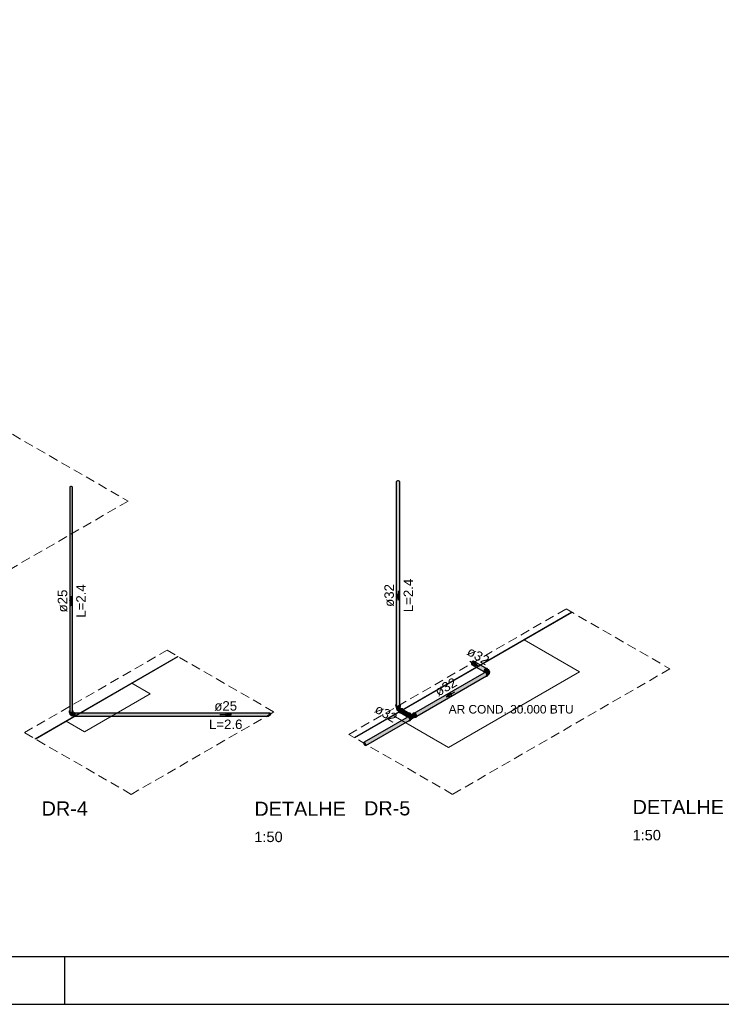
# Model space of a CAD drawing. Header units: millimetres. Extents: x 567 to 934, y -1 to 364.
# Tile 925 of 1056: x 817 to 832, y 121 to 142. Entities that reach past the tile are written whole.
import ezdxf

# ---------------------------------------------------------------- set-up
doc = ezdxf.new("R2010")
doc.units = ezdxf.units.MM
doc.header["$MEASUREMENT"] = 0
doc.linetypes.add('JIS_02_2.0', pattern=[0.3, 0.2, -0.1])
doc.linetypes.add('NULL', pattern=[0])
doc.layers.get('0').update_dxf_attribs({"lineweight": 18})
for name, color, linetype, lineweight in [('AF-Condutos Reúso', 200, 'Continuous', 25), ('AF-Conexões Reúso', 216, 'Continuous', 18), ('AF-Sentido conduto Reúso', 200, 'Continuous', 30), ('AF-Textos conduto Reúso', 7, 'Continuous', 9), ('DI-Elementos em corte', 9, 'Continuous', 18), ('DI-Área do detalhe', 10, 'JIS_02_2.0', 0), ('Textos', 7, 'Continuous', 9)]:
    doc.layers.add(name, color=color, linetype=linetype, lineweight=lineweight)
doc.layers.add('ARQ FINA', color=8, linetype='Continuous')
doc.layers.add('FOLHA_PADRÃO', color=7, linetype='Continuous')
doc.styles.add('Arial', font='arial.ttf')
doc.styles.add('ArialBlack', font='txt')

# ---------------------------------------------------------------- blocks, each defined once
blk = doc.blocks.new('A1EST. 1500')
at = {"layer": 'FOLHA_PADRÃO', "color": 1, "linetype": 'Continuous'}
for p, q in [((95.5, 0), (95.5, 1)), ((0, 0), (150.008, 0))]:
    blk.add_line(p, q, dxfattribs=at)
at = {"layer": 'FOLHA_PADRÃO', "color": 6, "linetype": 'Continuous'}
blk.add_lwpolyline([(149, 58.4), (149, 1), (1, 1), (1, 58.4), (149, 58.4)], dxfattribs=at)

msp = doc.modelspace()

# ---------------------------------------------------------------- hatches: boundary and pattern name
at = {"layer": 'AF-Condutos Reúso', "linetype": 'Continuous'}
for points in [[(824.778, 127.452), (824.791, 127.447), (824.807, 127.445), (824.823, 127.447), (824.836, 127.453), (824.843, 132.182), (824.843, 127.462), (824.844, 132.191), (824.838, 132.2), (824.827, 132.207), (824.811, 132.21), (824.795, 132.21), (824.781, 132.205), (824.77, 132.198), (824.766, 132.189), (824.766, 127.469), (824.769, 132.18), (824.769, 127.46)], [(824.766, 127.488), (824.769, 127.46), (824.769, 132.18)], [(824.836, 127.453), (824.843, 127.462), (824.843, 132.182)], [(824.844, 127.471), (824.844, 132.191), (824.843, 127.533)], [(817.862, 127.339), (817.868, 127.325), (817.89, 127.318), (817.914, 127.324), (817.922, 127.337), (817.922, 132.072), (817.919, 132.079), (817.9, 132.088), (817.875, 132.086), (817.862, 132.074)], [(826.62, 128.2), (826.62, 128.2), (826.356, 128.362), (826.353, 128.348)], [(826.617, 128.189), (826.62, 128.2), (826.353, 128.348)], [(826.618, 128.188), (826.353, 128.348), (826.355, 128.336), (826.618, 128.188)], [(826.617, 128.182), (826.618, 128.188), (826.355, 128.336)], [(826.617, 128.181), (826.355, 128.336), (826.358, 128.331), (826.617, 128.181)], [(826.625, 128.214), (826.363, 128.376), (826.356, 128.362), (826.625, 128.214)], [(826.625, 128.214), (826.356, 128.362), (826.619, 128.201)], [(826.634, 128.228), (826.372, 128.388), (826.363, 128.376), (826.634, 128.228)], [(826.625, 128.215), (826.634, 128.228), (826.363, 128.376)], [(826.644, 128.239), (826.384, 128.396), (826.372, 128.388), (826.643, 128.239)], [(826.642, 128.24), (826.372, 128.388), (826.633, 128.229)], [(826.652, 128.246), (826.394, 128.398), (826.384, 128.396), (826.652, 128.246)], [(826.651, 128.247), (826.384, 128.396), (826.643, 128.24)], [(826.656, 128.249), (826.394, 128.398), (826.652, 128.246)], [(826.657, 128.248), (826.399, 128.397), (826.394, 128.398)], [(826.617, 128.148), (825.14, 127.296), (826.643, 128.16)], [(826.639, 128.158), (825.15, 127.298), (826.654, 128.157)], [(825.159, 127.306), (825.162, 127.305), (826.643, 128.16)], [(826.654, 128.157), (826.618, 128.136), (825.161, 127.294)], [(826.666, 128.147), (826.654, 128.157), (825.161, 127.294)], [(826.618, 128.136), (825.162, 127.305), (825.169, 127.299)], [(825.17, 127.299), (825.179, 127.289), (826.622, 128.122)], [(826.678, 128.095), (826.682, 128.105), (826.681, 128.119), (826.675, 128.134), (826.666, 128.147), (826.622, 128.122), (825.172, 127.285), (826.627, 128.107), (825.182, 127.272), (826.631, 128.091), (825.187, 127.257), (826.635, 128.079), (825.189, 127.243)], [(825.181, 127.29), (825.188, 127.276), (826.627, 128.107)], [(826.678, 128.095), (826.655, 128.081), (825.185, 127.232)], [(826.656, 128.081), (826.678, 128.095), (825.185, 127.232)], [(825.195, 127.261), (826.631, 128.091), (825.19, 127.277)], [(825.198, 127.249), (826.635, 128.079), (825.196, 127.262)], [(826.671, 128.089), (825.198, 127.24), (825.198, 127.239)], [(825.198, 127.24), (826.655, 128.081), (825.199, 127.249)], [(825.002, 127.286), (824.872, 127.378), (824.861, 127.367), (825.002, 127.286)], [(825.012, 127.297), (824.883, 127.383), (824.872, 127.378), (825.012, 127.297)], [(825.01, 127.298), (824.872, 127.378), (825.002, 127.287)], [(825.019, 127.305), (824.883, 127.383), (825.012, 127.298)], [(824.912, 127.371), (825.025, 127.306), (824.893, 127.382), (824.883, 127.383), (825.02, 127.304)], [(817.971, 127.301), (822.082, 127.295), (822.087, 127.297)], [(822.095, 127.301), (817.971, 127.301), (822.087, 127.297)], [(817.971, 127.24), (822.067, 127.24), (822.054, 127.25), (822.06, 127.273), (822.082, 127.295), (817.971, 127.301)], [(824.094, 126.689), (825.011, 127.218), (824.085, 126.686)], [(824.985, 127.206), (824.085, 126.686), (825.011, 127.218)], [(825.007, 127.215), (824.094, 126.689), (824.105, 126.685), (825.022, 127.214)], [(825.034, 127.205), (825.022, 127.214), (824.105, 126.685)], [(825.024, 127.139), (825.046, 127.152), (825.05, 127.163), (825.049, 127.177), (825.043, 127.192), (825.034, 127.205), (824.105, 126.685), (824.117, 126.676), (824.132, 126.648), (824.129, 126.623)], [(824.985, 127.24), (824.986, 127.245), (824.889, 127.311), (824.987, 127.258), (824.994, 127.273), (824.861, 127.367), (824.852, 127.354), (824.847, 127.339), (824.847, 127.325), (824.852, 127.316), (825, 127.231)], [(824.993, 127.273), (825.002, 127.286), (824.861, 127.367)], [(824.985, 127.247), (824.988, 127.257), (824.889, 127.311)], [(824.912, 127.371), (825.02, 127.304), (825.024, 127.306)], [(824.122, 126.618), (825.039, 127.147), (824.129, 126.623)]]:
    msp.add_hatch(color=201, dxfattribs=at).paths.add_polyline_path(points)
at = {"layer": 'AF-Conexões Reúso', "linetype": 'Continuous'}
for points in [[(826.68, 128.248), (826.664, 128.252), (826.645, 128.24), (826.628, 128.22), (826.618, 128.195), (826.618, 128.173), (826.626, 128.168), (826.629, 128.203), (826.635, 128.216), (826.662, 128.243), (826.694, 128.24)], [(826.696, 128.235), (826.694, 128.24), (826.662, 128.243), (826.631, 128.207), (826.686, 128.237), (826.644, 128.219), (826.67, 128.24)], [(826.632, 128.173), (826.693, 128.188), (826.722, 128.144), (826.74, 128.146), (826.742, 128.171), (826.736, 128.191), (826.707, 128.218), (826.688, 128.211), (826.666, 128.185), (826.634, 128.203)], [(826.677, 128.241), (826.662, 128.237), (826.646, 128.223), (826.634, 128.203), (826.666, 128.185), (826.671, 128.195), (826.693, 128.218), (826.697, 128.216), (826.716, 128.219)], [(826.693, 128.218), (826.671, 128.195), (826.666, 128.185)], [(826.657, 128.081), (826.664, 128.077), (826.681, 128.079), (826.694, 128.089), (826.699, 128.107), (826.694, 128.132), (826.68, 128.155), (826.662, 128.172), (826.643, 128.177), (826.622, 128.165), (826.618, 128.149), (826.634, 128.158), (826.654, 128.157), (826.672, 128.139), (826.681, 128.14), (826.683, 128.098)], [(826.671, 128.185), (826.655, 128.175), (826.659, 128.173), (826.685, 128.186)], [(826.682, 128.185), (826.661, 128.172), (826.667, 128.168), (826.697, 128.176), (826.693, 128.183)], [(826.697, 128.176), (826.669, 128.167), (826.674, 128.162)], [(826.697, 128.176), (826.674, 128.162), (826.705, 128.168)], [(826.709, 128.169), (826.676, 128.161), (826.681, 128.154)], [(826.714, 128.159), (826.709, 128.169), (826.681, 128.153)], [(826.712, 128.159), (826.682, 128.152), (826.688, 128.144)], [(826.723, 128.139), (826.715, 128.16), (826.688, 128.144), (826.693, 128.134)], [(826.72, 128.138), (826.694, 128.132), (826.696, 128.123)], [(826.721, 128.128), (826.723, 128.139), (826.696, 128.123)], [(826.72, 128.128), (826.697, 128.122), (826.698, 128.114)], [(826.72, 128.113), (826.724, 128.128), (826.698, 128.114), (826.717, 128.118), (826.699, 128.106)], [(826.698, 128.1), (826.72, 128.113), (826.699, 128.104)], [(826.717, 128.118), (826.7, 128.113), (826.699, 128.107)], [(824.844, 127.488), (824.844, 127.474), (824.838, 127.456), (824.821, 127.447), (824.766, 127.471), (824.819, 127.447), (824.807, 127.445), (824.781, 127.45), (824.767, 127.466), (824.754, 127.476), (824.768, 127.446), (824.805, 127.437), (824.832, 127.441), (824.858, 127.468), (824.856, 127.476)], [(824.766, 127.487), (824.754, 127.476), (824.766, 127.467)], [(824.856, 127.451), (824.858, 127.468), (824.832, 127.441), (824.805, 127.437), (824.768, 127.446), (824.754, 127.476), (824.754, 127.46), (824.768, 127.438), (824.792, 127.43), (824.819, 127.43), (824.843, 127.438)], [(824.762, 127.442), (824.761, 127.423), (824.767, 127.41), (824.767, 127.439)], [(824.768, 127.416), (824.772, 127.434), (824.768, 127.438)], [(824.768, 127.41), (824.774, 127.405), (824.774, 127.435)], [(824.774, 127.405), (824.783, 127.401), (824.783, 127.432), (824.774, 127.434)], [(824.8, 127.37), (824.809, 127.372), (824.811, 127.398), (824.788, 127.392), (824.782, 127.401), (824.777, 127.393), (824.781, 127.374), (824.803, 127.347), (824.8, 127.364)], [(824.784, 127.404), (824.792, 127.43), (824.783, 127.432)], [(824.792, 127.43), (824.783, 127.401), (824.794, 127.398), (824.804, 127.429)], [(824.788, 127.392), (824.793, 127.398), (824.785, 127.401)], [(824.794, 127.398), (824.817, 127.398), (824.817, 127.43), (824.805, 127.434)], [(824.821, 127.391), (824.809, 127.372), (824.836, 127.357), (824.841, 127.367)], [(824.827, 127.404), (824.827, 127.432), (824.817, 127.4)], [(824.826, 127.43), (824.817, 127.43), (824.817, 127.398)], [(824.828, 127.4), (824.82, 127.392), (824.847, 127.377)], [(824.82, 127.392), (824.842, 127.368), (824.847, 127.377)], [(824.835, 127.434), (824.827, 127.432), (824.827, 127.401)], [(824.844, 127.41), (824.844, 127.438), (824.837, 127.409), (824.837, 127.435), (824.828, 127.403)], [(824.836, 127.405), (824.828, 127.4), (824.855, 127.385)], [(824.901, 127.393), (824.886, 127.4), (824.867, 127.395), (824.849, 127.378), (824.835, 127.355), (824.83, 127.33), (824.835, 127.312), (824.848, 127.302), (824.837, 127.326), (824.856, 127.374), (824.865, 127.384), (824.893, 127.396), (824.911, 127.38)], [(824.83, 127.398), (824.848, 127.378), (824.855, 127.385)], [(824.845, 127.409), (824.836, 127.406), (824.867, 127.395)], [(824.837, 127.407), (824.842, 127.438), (824.837, 127.435)], [(824.861, 127.392), (824.837, 127.405), (824.855, 127.386)], [(824.837, 127.405), (824.86, 127.392), (824.867, 127.395)], [(824.865, 127.301), (824.873, 127.304), (824.852, 127.316), (824.847, 127.339), (824.852, 127.354), (824.868, 127.379), (824.883, 127.383), (824.909, 127.373), (824.911, 127.38), (824.893, 127.396), (824.856, 127.374), (824.837, 127.326), (824.847, 127.304)], [(824.844, 127.41), (824.847, 127.441), (824.844, 127.439)], [(824.844, 127.41), (824.869, 127.395), (824.872, 127.397)], [(824.875, 127.398), (824.858, 127.408), (824.844, 127.41), (824.872, 127.397)], [(824.849, 127.443), (824.845, 127.421), (824.848, 127.416)], [(824.871, 127.378), (824.901, 127.332), (824.888, 127.383)], [(817.922, 127.352), (817.914, 127.324), (817.89, 127.318), (817.852, 127.33), (817.856, 127.317), (817.881, 127.306), (817.903, 127.306), (817.927, 127.316), (817.933, 127.336)], [(817.862, 127.352), (817.856, 127.348), (817.852, 127.333), (817.862, 127.332)], [(817.858, 127.316), (817.857, 127.3), (817.862, 127.29), (817.862, 127.313)], [(817.863, 127.294), (817.866, 127.31), (817.862, 127.312)], [(817.862, 127.29), (817.867, 127.286), (817.867, 127.31)], [(817.927, 127.241), (817.924, 127.292), (817.913, 127.283), (817.866, 127.28), (817.892, 127.252)], [(817.867, 127.309), (817.867, 127.286), (817.873, 127.307)], [(817.873, 127.308), (817.867, 127.286), (817.874, 127.282)], [(817.874, 127.307), (817.874, 127.282), (817.882, 127.306)], [(817.882, 127.306), (817.874, 127.282), (817.883, 127.28), (817.891, 127.305)], [(817.883, 127.282), (817.901, 127.28), (817.901, 127.306), (817.892, 127.305)], [(817.908, 127.307), (817.901, 127.28), (817.909, 127.282)], [(817.908, 127.306), (817.903, 127.306), (817.901, 127.28)], [(817.915, 127.31), (817.909, 127.282), (817.916, 127.286)], [(817.915, 127.309), (817.909, 127.308), (817.909, 127.282)], [(817.927, 127.302), (817.927, 127.316), (817.916, 127.307), (817.916, 127.286), (817.922, 127.29), (817.922, 127.304)], [(817.963, 127.306), (817.927, 127.306), (817.927, 127.299), (817.963, 127.304)], [(817.927, 127.239), (817.963, 127.239), (817.963, 127.304), (817.927, 127.299)], [(817.927, 127.239), (817.927, 127.237), (817.963, 127.237), (817.963, 127.239)], [(817.971, 127.313), (817.963, 127.313), (817.971, 127.305)], [(817.971, 127.239), (817.971, 127.298), (817.963, 127.305), (817.963, 127.247)], [(817.963, 127.233), (817.971, 127.23), (817.963, 127.247)], [(824.8, 127.37), (824.806, 127.363), (824.809, 127.372)], [(824.805, 127.345), (824.83, 127.329), (824.809, 127.348)], [(824.833, 127.348), (824.809, 127.372), (824.806, 127.362)], [(824.831, 127.322), (824.83, 127.329), (824.806, 127.343), (824.809, 127.336)], [(824.832, 127.349), (824.836, 127.357), (824.809, 127.372)], [(824.832, 127.347), (824.809, 127.36), (824.83, 127.339)], [(824.809, 127.35), (824.831, 127.337), (824.809, 127.359)], [(824.809, 127.348), (824.83, 127.331), (824.831, 127.337)], [(825.025, 127.139), (825.032, 127.135), (825.049, 127.137), (825.062, 127.146), (825.067, 127.165), (825.062, 127.189), (825.048, 127.213), (825.03, 127.229), (825.011, 127.234), (824.99, 127.222), (824.985, 127.206), (825.002, 127.216), (825.016, 127.219), (825.04, 127.197), (825.049, 127.197), (825.058, 127.152), (825.047, 127.197), (825.051, 127.156)], [(825.048, 127.306), (825.032, 127.309), (825.013, 127.298), (824.996, 127.277), (824.986, 127.253), (824.986, 127.23), (824.994, 127.226), (824.997, 127.261), (825.003, 127.273), (825.03, 127.301), (825.062, 127.298)], [(825, 127.231), (825.017, 127.234), (825.045, 127.245), (825.072, 127.234), (825.092, 127.261), (825.106, 127.258), (825.075, 127.276), (825.054, 127.267), (825.034, 127.242), (825.003, 127.261), (824.997, 127.261)], [(825.054, 127.295), (825.012, 127.277), (824.999, 127.265)], [(824.999, 127.246), (825, 127.232), (825.025, 127.254)], [(825.064, 127.293), (825.062, 127.298), (825.046, 127.3), (825.019, 127.29), (825.003, 127.261), (825.034, 127.242), (825.039, 127.253), (825.061, 127.276), (825.087, 127.269), (825.083, 127.278), (825.045, 127.298), (825.067, 127.282), (825.067, 127.279), (825.045, 127.298)], [(825.039, 127.243), (825.023, 127.233), (825.035, 127.226), (825.069, 127.235), (825.053, 127.244)], [(825.069, 127.235), (825.037, 127.225), (825.042, 127.219)], [(825.043, 127.218), (825.077, 127.227), (825.069, 127.235)], [(825.045, 127.219), (825.05, 127.211), (825.077, 127.227)], [(825.05, 127.21), (825.056, 127.202), (825.083, 127.217), (825.077, 127.227)], [(825.09, 127.262), (825.054, 127.244), (825.058, 127.242)], [(825.062, 127.19), (825.091, 127.196), (825.083, 127.217), (825.056, 127.202)], [(825.103, 127.274), (825.092, 127.263), (825.059, 127.242), (825.071, 127.233), (825.129, 127.267), (825.122, 127.272)], [(825.066, 127.182), (825.091, 127.196), (825.062, 127.19)], [(825.065, 127.18), (825.092, 127.186), (825.091, 127.196)], [(825.067, 127.172), (825.092, 127.186), (825.065, 127.18)], [(825.066, 127.17), (825.091, 127.178), (825.092, 127.186)], [(825.066, 127.157), (825.083, 127.166), (825.091, 127.176), (825.067, 127.164)], [(825.067, 127.164), (825.091, 127.178), (825.068, 127.17)], [(825.077, 127.226), (825.129, 127.267), (825.072, 127.234)], [(825.077, 127.226), (825.085, 127.207), (825.142, 127.251), (825.129, 127.267)], [(825.088, 127.208), (825.146, 127.242), (825.142, 127.251)], [(825.091, 127.2), (825.146, 127.242), (825.088, 127.208)], [(825.091, 127.199), (825.149, 127.233), (825.146, 127.242)], [(825.146, 127.21), (825.149, 127.233), (825.091, 127.199), (825.093, 127.192), (825.122, 127.204), (825.093, 127.184), (825.091, 127.179), (825.125, 127.201)], [(825.117, 127.202), (825.093, 127.19), (825.092, 127.184)], [(825.121, 127.298), (825.125, 127.295), (825.113, 127.28), (825.144, 127.253), (825.153, 127.232), (825.153, 127.213), (825.181, 127.224), (825.184, 127.231), (825.184, 127.25), (825.191, 127.237), (825.186, 127.218), (825.163, 127.211), (825.172, 127.21), (825.187, 127.217), (825.197, 127.23), (825.197, 127.253), (825.187, 127.277), (825.171, 127.298), (825.151, 127.309), (825.135, 127.306)], [(825.15, 127.217), (825.129, 127.246), (825.115, 127.254)], [(825.161, 127.212), (825.149, 127.206), (825.153, 127.213), (825.138, 127.2), (825.144, 127.202), (825.181, 127.224), (825.156, 127.214)], [(825.153, 127.221), (825.153, 127.232), (825.148, 127.244)], [(825.162, 127.212), (825.186, 127.218), (825.184, 127.231)]]:
    msp.add_hatch(color=213, dxfattribs=at).paths.add_polyline_path(points)
at = {"layer": 'DI-Elementos em corte', "linetype": 'Continuous'}
for points in [[(822.075, 127.242), (822.087, 127.249), (822.099, 127.301), (822.074, 127.289), (822.056, 127.265), (822.057, 127.245)], [(822.108, 127.271), (822.113, 127.293), (822.099, 127.301), (822.087, 127.249)], [(824.085, 126.645), (824.1, 126.625), (824.122, 126.618), (824.133, 126.634), (824.126, 126.662), (824.105, 126.685), (824.085, 126.686), (824.078, 126.665)]]:
    msp.add_hatch(color=31, dxfattribs=at).paths.add_polyline_path(points)

# ---------------------------------------------------------------- linework, layer by layer
at = {"layer": 'AF-Condutos Reúso'}
for p, q in [((824.77, 132.198), (824.766, 132.189)), ((824.766, 132.189), (824.766, 127.469)), ((824.781, 132.205), (824.77, 132.198)), ((824.795, 132.21), (824.781, 132.205)), ((824.811, 132.21), (824.795, 132.21)), ((824.827, 132.207), (824.811, 132.21)), ((824.838, 132.2), (824.827, 132.207)), ((824.844, 132.191), (824.838, 132.2)), ((824.844, 127.529), (824.844, 132.191)), ((817.866, 132.081), (817.862, 132.074)), ((817.862, 132.074), (817.862, 127.339)), ((817.875, 132.086), (817.866, 132.081)), ((817.887, 132.088), (817.875, 132.086)), ((817.9, 132.088), (817.887, 132.088)), ((817.911, 132.085), (817.9, 132.088)), ((817.919, 132.079), (817.911, 132.085)), ((817.922, 132.072), (817.919, 132.079)), ((817.922, 127.385), (817.922, 132.072)), ((826.356, 128.362), (826.353, 128.354)), ((826.353, 128.354), (826.353, 128.348)), ((826.353, 128.348), (826.353, 128.34)), ((826.353, 128.34), (826.355, 128.336)), ((826.355, 128.336), (826.358, 128.331)), ((826.358, 128.369), (826.356, 128.362)), ((826.363, 128.376), (826.358, 128.369)), ((826.358, 128.331), (826.617, 128.181)), ((826.366, 128.383), (826.363, 128.376)), ((826.372, 128.388), (826.366, 128.383)), ((826.377, 128.393), (826.372, 128.388)), ((826.384, 128.396), (826.377, 128.393)), ((826.389, 128.398), (826.384, 128.396)), ((826.394, 128.398), (826.389, 128.398)), ((826.399, 128.397), (826.394, 128.398)), ((826.657, 128.248), (826.399, 128.397)), ((826.614, 128.146), (825.14, 127.296)), ((825.198, 127.239), (826.671, 128.089)), ((826.617, 128.148), (826.614, 128.146)), ((826.617, 128.181), (826.632, 128.173)), ((826.634, 128.158), (826.617, 128.148)), ((826.617, 128.148), (826.617, 128.148)), ((826.643, 128.16), (826.634, 128.158)), ((826.654, 128.157), (826.643, 128.16)), ((826.666, 128.147), (826.654, 128.157)), ((826.675, 128.134), (826.666, 128.147)), ((826.671, 128.089), (826.678, 128.095)), ((826.681, 128.119), (826.675, 128.134)), ((826.678, 128.095), (826.682, 128.105)), ((826.682, 128.105), (826.681, 128.119)), ((817.922, 127.362), (817.922, 127.385)), ((824.766, 127.469), (824.769, 127.46)), ((824.769, 127.46), (824.778, 127.452)), ((824.778, 127.452), (824.791, 127.447)), ((824.791, 127.447), (824.807, 127.445)), ((824.807, 127.445), (824.823, 127.447)), ((824.823, 127.447), (824.836, 127.453)), ((824.836, 127.453), (824.843, 127.462)), ((824.843, 127.462), (824.844, 127.471)), ((824.844, 127.492), (824.844, 127.529)), ((824.844, 127.488), (824.844, 127.492)), ((824.844, 127.471), (824.844, 127.488)), ((824.872, 127.378), (824.861, 127.367)), ((824.883, 127.383), (824.872, 127.378)), ((824.893, 127.382), (824.883, 127.383)), ((824.912, 127.372), (824.893, 127.382)), ((817.862, 127.339), (817.862, 127.331)), ((817.862, 127.331), (817.868, 127.325)), ((817.868, 127.325), (817.878, 127.32)), ((817.878, 127.32), (817.89, 127.318)), ((817.89, 127.318), (817.903, 127.32)), ((817.903, 127.32), (817.914, 127.324)), ((817.914, 127.324), (817.92, 127.33)), ((817.92, 127.33), (817.922, 127.337)), ((817.922, 127.356), (817.922, 127.362)), ((817.922, 127.353), (817.922, 127.356)), ((817.922, 127.352), (817.922, 127.353)), ((817.922, 127.337), (817.922, 127.352)), ((822.095, 127.301), (817.971, 127.301)), ((817.971, 127.301), (817.971, 127.295)), ((817.971, 127.295), (817.971, 127.285)), ((817.971, 127.285), (817.971, 127.273)), ((817.971, 127.273), (817.971, 127.26)), ((817.971, 127.26), (817.971, 127.25)), ((817.971, 127.25), (817.971, 127.243)), ((817.971, 127.243), (817.971, 127.24)), ((817.971, 127.24), (822.067, 127.24)), ((824.982, 127.204), (824.085, 126.686)), ((824.852, 127.354), (824.847, 127.339)), ((824.847, 127.339), (824.847, 127.325)), ((824.847, 127.325), (824.852, 127.316)), ((824.861, 127.367), (824.852, 127.354)), ((824.852, 127.316), (824.873, 127.304)), ((824.873, 127.304), (824.879, 127.3)), ((824.879, 127.3), (824.985, 127.239)), ((825.025, 127.306), (824.912, 127.372)), ((824.985, 127.206), (824.982, 127.204)), ((825.002, 127.216), (824.985, 127.206)), ((824.985, 127.206), (824.985, 127.206)), ((825.011, 127.218), (825.002, 127.216)), ((825.022, 127.214), (825.011, 127.218)), ((825.034, 127.205), (825.022, 127.214)), ((825.043, 127.192), (825.034, 127.205)), ((825.049, 127.177), (825.043, 127.192)), ((825.05, 127.163), (825.049, 127.177)), ((824.122, 126.618), (825.039, 127.147)), ((825.039, 127.147), (825.046, 127.152)), ((825.046, 127.152), (825.05, 127.163))]:
    msp.add_line(p, q, dxfattribs=at)
at = {"layer": 'AF-Conexões Reúso'}
for p, q in [((826.622, 128.207), (826.618, 128.195)), ((826.628, 128.22), (826.622, 128.207)), ((826.636, 128.231), (826.628, 128.22)), ((826.639, 128.213), (826.634, 128.203)), ((826.645, 128.24), (826.636, 128.231)), ((826.646, 128.223), (826.639, 128.213)), ((826.654, 128.248), (826.645, 128.24)), ((826.654, 128.231), (826.646, 128.223)), ((826.657, 128.248), (826.654, 128.248)), ((826.662, 128.237), (826.654, 128.231)), ((826.664, 128.252), (826.657, 128.248)), ((826.67, 128.24), (826.662, 128.237)), ((826.673, 128.253), (826.664, 128.252)), ((826.671, 128.24), (826.67, 128.24)), ((826.677, 128.241), (826.671, 128.24)), ((826.681, 128.25), (826.673, 128.253)), ((826.684, 128.239), (826.677, 128.241)), ((826.688, 128.211), (826.679, 128.202)), ((826.688, 128.246), (826.681, 128.25)), ((826.698, 128.231), (826.684, 128.239)), ((826.694, 128.24), (826.688, 128.246)), ((826.693, 128.214), (826.688, 128.211)), ((826.697, 128.216), (826.693, 128.214)), ((826.696, 128.235), (826.694, 128.24)), ((826.698, 128.232), (826.696, 128.235)), ((826.698, 128.216), (826.697, 128.216)), ((826.698, 128.231), (826.698, 128.232)), ((826.699, 128.23), (826.698, 128.231)), ((826.702, 128.217), (826.698, 128.216)), ((826.715, 128.221), (826.699, 128.23)), ((826.707, 128.218), (826.702, 128.217)), ((826.71, 128.216), (826.707, 128.218)), ((826.714, 128.215), (826.71, 128.216)), ((826.721, 128.209), (826.714, 128.215)), ((826.72, 128.216), (826.715, 128.221)), ((826.723, 128.209), (826.72, 128.216)), ((826.724, 128.207), (826.721, 128.209)), ((826.724, 128.207), (826.723, 128.209)), ((826.732, 128.198), (826.724, 128.207)), ((826.724, 128.207), (826.724, 128.207)), ((826.618, 128.195), (826.617, 128.183)), ((826.617, 128.183), (826.617, 128.181)), ((826.617, 128.181), (826.618, 128.173)), ((826.618, 128.154), (826.617, 128.148)), ((826.618, 128.173), (826.62, 128.169)), ((826.622, 128.165), (826.618, 128.156)), ((826.618, 128.156), (826.618, 128.154)), ((826.62, 128.169), (826.622, 128.165)), ((826.628, 128.17), (826.622, 128.165)), ((826.622, 128.165), (826.622, 128.165)), ((826.629, 128.171), (826.628, 128.17)), ((826.632, 128.172), (826.629, 128.171)), ((826.631, 128.185), (826.63, 128.182)), ((826.63, 128.182), (826.631, 128.178)), ((826.634, 128.203), (826.631, 128.192)), ((826.631, 128.192), (826.631, 128.185)), ((826.631, 128.192), (826.631, 128.192)), ((826.631, 128.178), (826.631, 128.173)), ((826.631, 128.173), (826.631, 128.173)), ((826.631, 128.173), (826.632, 128.173)), ((826.635, 128.174), (826.632, 128.172)), ((826.632, 128.173), (826.632, 128.173)), ((826.632, 128.173), (826.632, 128.172)), ((826.632, 128.172), (826.632, 128.172)), ((826.643, 128.177), (826.635, 128.174)), ((826.652, 128.176), (826.643, 128.177)), ((826.653, 128.175), (826.652, 128.176)), ((826.669, 128.184), (826.653, 128.175)), ((826.662, 128.172), (826.653, 128.175)), ((826.656, 128.081), (826.658, 128.08)), ((826.658, 128.08), (826.664, 128.077)), ((826.671, 128.165), (826.662, 128.172)), ((826.664, 128.077), (826.673, 128.077)), ((826.67, 128.188), (826.669, 128.185)), ((826.671, 128.185), (826.669, 128.184)), ((826.669, 128.185), (826.669, 128.184)), ((826.671, 128.19), (826.67, 128.188)), ((826.675, 128.196), (826.671, 128.19)), ((826.677, 128.187), (826.671, 128.185)), ((826.68, 128.155), (826.671, 128.165)), ((826.673, 128.077), (826.681, 128.079)), ((826.679, 128.202), (826.675, 128.196)), ((826.685, 128.186), (826.677, 128.187)), ((826.688, 128.144), (826.68, 128.155)), ((826.681, 128.079), (826.688, 128.083)), ((826.693, 128.183), (826.685, 128.186)), ((826.694, 128.132), (826.688, 128.144)), ((826.688, 128.083), (826.694, 128.089)), ((826.701, 128.177), (826.693, 128.183)), ((826.698, 128.119), (826.694, 128.132)), ((826.694, 128.089), (826.698, 128.097)), ((826.699, 128.107), (826.698, 128.119)), ((826.698, 128.098), (826.715, 128.108)), ((826.698, 128.098), (826.699, 128.107)), ((826.698, 128.097), (826.698, 128.098)), ((826.708, 128.17), (826.701, 128.177)), ((826.709, 128.169), (826.708, 128.17)), ((826.715, 128.16), (826.709, 128.169)), ((826.72, 128.149), (826.715, 128.16)), ((826.715, 128.108), (826.72, 128.113)), ((826.723, 128.139), (826.72, 128.149)), ((826.72, 128.113), (826.723, 128.12)), ((826.724, 128.129), (826.723, 128.139)), ((826.723, 128.12), (826.724, 128.122)), ((826.724, 128.122), (826.732, 128.131)), ((826.724, 128.128), (826.724, 128.129)), ((826.724, 128.122), (826.724, 128.128)), ((826.724, 128.122), (826.724, 128.122)), ((826.736, 128.191), (826.732, 128.198)), ((826.732, 128.131), (826.737, 128.14)), ((826.74, 128.183), (826.736, 128.191)), ((826.737, 128.14), (826.74, 128.146)), ((826.742, 128.171), (826.74, 128.183)), ((826.74, 128.146), (826.742, 128.16)), ((826.742, 128.16), (826.742, 128.171)), ((824.754, 127.476), (824.753, 127.468)), ((824.753, 127.468), (824.753, 127.459)), ((824.753, 127.459), (824.754, 127.451)), ((824.76, 127.483), (824.754, 127.476)), ((824.754, 127.451), (824.76, 127.444)), ((824.762, 127.484), (824.76, 127.483)), ((824.76, 127.444), (824.761, 127.443)), ((824.761, 127.443), (824.768, 127.438)), ((824.761, 127.443), (824.761, 127.423)), ((824.761, 127.423), (824.762, 127.416)), ((824.766, 127.488), (824.762, 127.484)), ((824.762, 127.416), (824.767, 127.41)), ((824.767, 127.41), (824.768, 127.41)), ((824.768, 127.438), (824.779, 127.433)), ((824.768, 127.41), (824.768, 127.409)), ((824.768, 127.409), (824.774, 127.405)), ((824.768, 127.409), (824.769, 127.406)), ((824.769, 127.406), (824.772, 127.395)), ((824.772, 127.395), (824.776, 127.385)), ((824.774, 127.405), (824.783, 127.401)), ((824.776, 127.385), (824.781, 127.374)), ((824.779, 127.433), (824.792, 127.43)), ((824.781, 127.374), (824.788, 127.363)), ((824.783, 127.401), (824.794, 127.398)), ((824.792, 127.43), (824.805, 127.429)), ((824.794, 127.398), (824.805, 127.397)), ((824.805, 127.429), (824.819, 127.43)), ((824.805, 127.397), (824.817, 127.398)), ((824.814, 127.383), (824.809, 127.372)), ((824.82, 127.392), (824.814, 127.383)), ((824.817, 127.398), (824.827, 127.401)), ((824.819, 127.43), (824.832, 127.433)), ((824.828, 127.4), (824.82, 127.392)), ((824.827, 127.401), (824.831, 127.402)), ((824.831, 127.402), (824.828, 127.4)), ((824.836, 127.406), (824.831, 127.402)), ((824.831, 127.402), (824.837, 127.405)), ((824.832, 127.433), (824.843, 127.438)), ((824.841, 127.408), (824.836, 127.406)), ((824.837, 127.405), (824.841, 127.408)), ((824.844, 127.41), (824.841, 127.408)), ((824.841, 127.408), (824.844, 127.41)), ((824.849, 127.378), (824.841, 127.367)), ((824.843, 127.438), (824.85, 127.443)), ((824.845, 127.487), (824.844, 127.488)), ((824.844, 127.41), (824.848, 127.416)), ((824.851, 127.41), (824.844, 127.41)), ((824.851, 127.483), (824.845, 127.487)), ((824.848, 127.416), (824.85, 127.423)), ((824.848, 127.416), (824.848, 127.416)), ((824.851, 127.41), (824.848, 127.416)), ((824.858, 127.388), (824.849, 127.378)), ((824.85, 127.443), (824.851, 127.444)), ((824.85, 127.423), (824.85, 127.443)), ((824.856, 127.476), (824.851, 127.483)), ((824.851, 127.444), (824.856, 127.451)), ((824.852, 127.41), (824.851, 127.41)), ((824.858, 127.408), (824.852, 127.41)), ((824.856, 127.476), (824.856, 127.476)), ((824.858, 127.468), (824.856, 127.476)), ((824.856, 127.451), (824.858, 127.459)), ((824.858, 127.459), (824.858, 127.468)), ((824.875, 127.398), (824.858, 127.408)), ((824.867, 127.395), (824.858, 127.388)), ((824.875, 127.398), (824.867, 127.395)), ((824.877, 127.399), (824.875, 127.398)), ((824.886, 127.4), (824.877, 127.399)), ((824.894, 127.397), (824.886, 127.4)), ((824.901, 127.393), (824.894, 127.397)), ((824.907, 127.388), (824.901, 127.393)), ((824.911, 127.38), (824.907, 127.388)), ((824.912, 127.372), (824.911, 127.38)), ((817.852, 127.342), (817.85, 127.336)), ((817.85, 127.336), (817.85, 127.329)), ((817.85, 127.329), (817.852, 127.323)), ((817.856, 127.348), (817.852, 127.343)), ((817.852, 127.343), (817.852, 127.342)), ((817.852, 127.323), (817.856, 127.317)), ((817.86, 127.352), (817.856, 127.348)), ((817.856, 127.317), (817.857, 127.316)), ((817.857, 127.316), (817.857, 127.3)), ((817.857, 127.316), (817.862, 127.312)), ((817.857, 127.3), (817.858, 127.295)), ((817.858, 127.295), (817.862, 127.29)), ((817.862, 127.352), (817.86, 127.352)), ((817.862, 127.312), (817.871, 127.308)), ((817.862, 127.29), (817.864, 127.288)), ((817.864, 127.288), (817.867, 127.286)), ((817.864, 127.288), (817.865, 127.285)), ((817.865, 127.285), (817.866, 127.28)), ((817.866, 127.28), (817.869, 127.274)), ((817.867, 127.286), (817.874, 127.282)), ((817.869, 127.274), (817.875, 127.266)), ((817.871, 127.308), (817.881, 127.306)), ((817.874, 127.282), (817.883, 127.28)), ((817.875, 127.266), (817.883, 127.258)), ((817.881, 127.306), (817.892, 127.305)), ((817.883, 127.28), (817.892, 127.28)), ((817.883, 127.258), (817.892, 127.252)), ((817.892, 127.305), (817.903, 127.306)), ((817.892, 127.28), (817.901, 127.28)), ((817.892, 127.252), (817.903, 127.247)), ((817.901, 127.28), (817.909, 127.282)), ((817.903, 127.306), (817.913, 127.308)), ((817.903, 127.247), (817.912, 127.243)), ((817.909, 127.282), (817.916, 127.286)), ((817.912, 127.243), (817.927, 127.241)), ((817.913, 127.308), (817.921, 127.312)), ((817.916, 127.286), (817.922, 127.29)), ((817.921, 127.312), (817.927, 127.316)), ((817.926, 127.35), (817.922, 127.352)), ((817.922, 127.29), (817.925, 127.295)), ((817.925, 127.295), (817.927, 127.3)), ((817.928, 127.348), (817.926, 127.35)), ((817.927, 127.316), (817.928, 127.317)), ((817.927, 127.302), (817.927, 127.316)), ((817.927, 127.306), (817.927, 127.304)), ((817.963, 127.306), (817.927, 127.306)), ((817.927, 127.304), (817.927, 127.302)), ((817.927, 127.3), (817.927, 127.302)), ((817.927, 127.302), (817.927, 127.302)), ((817.927, 127.302), (817.927, 127.302)), ((817.927, 127.302), (817.927, 127.301)), ((817.927, 127.301), (817.927, 127.302)), ((817.927, 127.301), (817.927, 127.302)), ((817.927, 127.302), (817.927, 127.301)), ((817.927, 127.302), (817.927, 127.302)), ((817.927, 127.302), (817.927, 127.302)), ((817.927, 127.301), (817.927, 127.301)), ((817.927, 127.301), (817.927, 127.299)), ((817.927, 127.297), (817.927, 127.301)), ((817.927, 127.301), (817.927, 127.301)), ((817.927, 127.299), (817.927, 127.293)), ((817.927, 127.297), (817.927, 127.297)), ((817.927, 127.289), (817.927, 127.297)), ((817.927, 127.293), (817.927, 127.286)), ((817.927, 127.279), (817.927, 127.289)), ((817.927, 127.286), (817.927, 127.277)), ((817.927, 127.269), (817.927, 127.279)), ((817.927, 127.277), (817.927, 127.268)), ((817.927, 127.258), (817.927, 127.269)), ((817.927, 127.268), (817.927, 127.259)), ((817.927, 127.259), (817.927, 127.251)), ((817.927, 127.25), (817.927, 127.258)), ((817.927, 127.251), (817.927, 127.244)), ((817.927, 127.243), (817.927, 127.25)), ((817.927, 127.244), (817.927, 127.241)), ((817.927, 127.241), (817.927, 127.243)), ((817.927, 127.241), (817.927, 127.239)), ((817.927, 127.239), (817.927, 127.237)), ((817.927, 127.237), (817.963, 127.237)), ((817.932, 127.342), (817.928, 127.348)), ((817.928, 127.317), (817.932, 127.323)), ((817.932, 127.34), (817.932, 127.342)), ((817.933, 127.336), (817.932, 127.34)), ((817.932, 127.323), (817.933, 127.329)), ((817.933, 127.329), (817.933, 127.336)), ((817.963, 127.313), (817.963, 127.31)), ((817.971, 127.313), (817.963, 127.313)), ((817.963, 127.31), (817.963, 127.306)), ((817.963, 127.306), (817.963, 127.305)), ((817.963, 127.304), (817.963, 127.306)), ((817.963, 127.305), (817.963, 127.298)), ((817.963, 127.299), (817.963, 127.304)), ((817.963, 127.293), (817.963, 127.299)), ((817.963, 127.298), (817.963, 127.288)), ((817.963, 127.286), (817.963, 127.293)), ((817.963, 127.288), (817.963, 127.278)), ((817.963, 127.277), (817.963, 127.286)), ((817.963, 127.278), (817.963, 127.267)), ((817.963, 127.268), (817.963, 127.277)), ((817.963, 127.259), (817.963, 127.268)), ((817.963, 127.267), (817.963, 127.257)), ((817.963, 127.251), (817.963, 127.259)), ((817.963, 127.257), (817.963, 127.247)), ((817.963, 127.244), (817.963, 127.251)), ((817.963, 127.247), (817.963, 127.239)), ((817.963, 127.239), (817.963, 127.244)), ((817.963, 127.239), (817.963, 127.233)), ((817.963, 127.237), (817.963, 127.239)), ((817.963, 127.233), (817.963, 127.23)), ((817.963, 127.23), (817.971, 127.23)), ((817.971, 127.31), (817.971, 127.313)), ((817.971, 127.305), (817.971, 127.31)), ((817.971, 127.301), (817.971, 127.305)), ((817.971, 127.298), (817.971, 127.301)), ((817.971, 127.288), (817.971, 127.298)), ((817.971, 127.278), (817.971, 127.288)), ((817.971, 127.267), (817.971, 127.278)), ((817.971, 127.257), (817.971, 127.267)), ((817.971, 127.247), (817.971, 127.257)), ((817.971, 127.24), (817.971, 127.247)), ((817.971, 127.239), (817.971, 127.24)), ((817.971, 127.233), (817.971, 127.239)), ((817.971, 127.23), (817.971, 127.233)), ((824.788, 127.363), (824.795, 127.355)), ((824.795, 127.355), (824.803, 127.347)), ((824.803, 127.347), (824.805, 127.345)), ((824.806, 127.362), (824.805, 127.352)), ((824.805, 127.352), (824.805, 127.345)), ((824.805, 127.345), (824.805, 127.344)), ((824.805, 127.344), (824.806, 127.343)), ((824.809, 127.372), (824.806, 127.362)), ((824.806, 127.343), (824.809, 127.336)), ((824.809, 127.336), (824.814, 127.332)), ((824.814, 127.332), (824.831, 127.322)), ((824.831, 127.342), (824.83, 127.33)), ((824.83, 127.33), (824.831, 127.322)), ((824.835, 127.355), (824.831, 127.342)), ((824.831, 127.322), (824.831, 127.32)), ((824.831, 127.32), (824.835, 127.312)), ((824.841, 127.367), (824.835, 127.355)), ((824.835, 127.312), (824.841, 127.306)), ((824.841, 127.306), (824.848, 127.302)), ((824.848, 127.302), (824.856, 127.3)), ((824.856, 127.3), (824.865, 127.301)), ((824.865, 127.301), (824.873, 127.304)), ((824.986, 127.253), (824.985, 127.241)), ((824.985, 127.241), (824.985, 127.239)), ((824.985, 127.239), (824.986, 127.23)), ((824.986, 127.211), (824.985, 127.206)), ((824.99, 127.265), (824.986, 127.253)), ((824.986, 127.23), (824.988, 127.227)), ((824.99, 127.222), (824.986, 127.214)), ((824.986, 127.214), (824.986, 127.211)), ((824.988, 127.227), (824.99, 127.222)), ((824.996, 127.277), (824.99, 127.265)), ((824.996, 127.228), (824.99, 127.222)), ((824.99, 127.222), (824.99, 127.222)), ((825.004, 127.289), (824.996, 127.277)), ((824.997, 127.228), (824.996, 127.228)), ((825, 127.23), (824.997, 127.228)), ((824.999, 127.243), (824.998, 127.24)), ((824.998, 127.24), (824.999, 127.236)), ((825.003, 127.261), (824.999, 127.25)), ((824.999, 127.25), (824.999, 127.243)), ((824.999, 127.25), (824.999, 127.25)), ((824.999, 127.236), (824.999, 127.231)), ((824.999, 127.231), (825, 127.231)), ((824.999, 127.231), (824.999, 127.231)), ((825.003, 127.232), (825, 127.23)), ((825, 127.231), (825, 127.231)), ((825, 127.231), (825, 127.23)), ((825, 127.23), (825, 127.23)), ((825.007, 127.271), (825.003, 127.261)), ((825.011, 127.234), (825.003, 127.232)), ((825.013, 127.298), (825.004, 127.289)), ((825.014, 127.28), (825.007, 127.271)), ((825.02, 127.234), (825.011, 127.234)), ((825.022, 127.305), (825.013, 127.298)), ((825.022, 127.288), (825.014, 127.28)), ((825.021, 127.233), (825.02, 127.234)), ((825.037, 127.242), (825.021, 127.233)), ((825.03, 127.229), (825.021, 127.233)), ((825.025, 127.306), (825.022, 127.305)), ((825.03, 127.294), (825.022, 127.288)), ((825.032, 127.309), (825.025, 127.306)), ((825.038, 127.298), (825.03, 127.294)), ((825.039, 127.222), (825.03, 127.229)), ((825.041, 127.31), (825.032, 127.309)), ((825.039, 127.246), (825.037, 127.242)), ((825.039, 127.243), (825.037, 127.242)), ((825.037, 127.242), (825.037, 127.242)), ((825.037, 127.242), (825.037, 127.242)), ((825.039, 127.298), (825.038, 127.298)), ((825.045, 127.298), (825.039, 127.298)), ((825.041, 127.249), (825.039, 127.246)), ((825.045, 127.245), (825.039, 127.243)), ((825.048, 127.213), (825.039, 127.222)), ((825.049, 127.308), (825.041, 127.31)), ((825.043, 127.254), (825.041, 127.251)), ((825.041, 127.251), (825.041, 127.249)), ((825.045, 127.256), (825.043, 127.254)), ((825.052, 127.296), (825.045, 127.298)), ((825.047, 127.26), (825.045, 127.256)), ((825.052, 127.244), (825.045, 127.245)), ((825.054, 127.267), (825.047, 127.26)), ((825.056, 127.202), (825.048, 127.213)), ((825.056, 127.304), (825.049, 127.308)), ((825.066, 127.288), (825.052, 127.296)), ((825.083, 127.263), (825.052, 127.244)), ((825.053, 127.244), (825.052, 127.244)), ((825.061, 127.241), (825.053, 127.244)), ((825.061, 127.272), (825.054, 127.267)), ((825.062, 127.298), (825.056, 127.304)), ((825.062, 127.189), (825.056, 127.202)), ((825.066, 127.274), (825.061, 127.272)), ((825.069, 127.235), (825.061, 127.241)), ((825.064, 127.293), (825.062, 127.298)), ((825.066, 127.177), (825.062, 127.189)), ((825.066, 127.29), (825.064, 127.293)), ((825.066, 127.288), (825.066, 127.29)), ((825.067, 127.288), (825.066, 127.288)), ((825.068, 127.275), (825.066, 127.274)), ((825.067, 127.165), (825.066, 127.177)), ((825.066, 127.156), (825.083, 127.166)), ((825.083, 127.278), (825.067, 127.288)), ((825.075, 127.276), (825.068, 127.275)), ((825.077, 127.227), (825.069, 127.235)), ((825.081, 127.274), (825.075, 127.276)), ((825.083, 127.217), (825.077, 127.227)), ((825.088, 127.269), (825.081, 127.274)), ((825.088, 127.274), (825.083, 127.278)), ((825.088, 127.207), (825.083, 127.217)), ((825.083, 127.166), (825.088, 127.171)), ((825.089, 127.271), (825.088, 127.274)), ((825.091, 127.268), (825.088, 127.269)), ((825.091, 127.196), (825.088, 127.207)), ((825.088, 127.171), (825.091, 127.176)), ((825.09, 127.27), (825.089, 127.271)), ((825.091, 127.268), (825.09, 127.27)), ((825.091, 127.268), (825.091, 127.268)), ((825.092, 127.268), (825.091, 127.268)), ((825.091, 127.176), (825.129, 127.199)), ((825.092, 127.186), (825.091, 127.196)), ((825.091, 127.178), (825.092, 127.186)), ((825.091, 127.176), (825.091, 127.178)), ((825.092, 127.267), (825.092, 127.268)), ((825.093, 127.268), (825.092, 127.268)), ((825.094, 127.271), (825.093, 127.268)), ((825.094, 127.269), (825.093, 127.268)), ((825.095, 127.274), (825.094, 127.271)), ((825.095, 127.269), (825.094, 127.269)), ((825.098, 127.277), (825.095, 127.274)), ((825.103, 127.274), (825.095, 127.269)), ((825.1, 127.278), (825.098, 127.277)), ((825.117, 127.288), (825.1, 127.278)), ((825.108, 127.276), (825.103, 127.274)), ((825.115, 127.275), (825.108, 127.276)), ((825.122, 127.272), (825.115, 127.275)), ((825.118, 127.288), (825.117, 127.288)), ((825.132, 127.296), (825.118, 127.288)), ((825.119, 127.293), (825.118, 127.29)), ((825.118, 127.29), (825.118, 127.288)), ((825.121, 127.298), (825.119, 127.293)), ((825.123, 127.3), (825.121, 127.298)), ((825.129, 127.267), (825.122, 127.272)), ((825.127, 127.304), (825.123, 127.3)), ((825.135, 127.308), (825.127, 127.304)), ((825.129, 127.199), (825.131, 127.2)), ((825.136, 127.26), (825.129, 127.267)), ((825.131, 127.2), (825.142, 127.206)), ((825.138, 127.298), (825.132, 127.296)), ((825.132, 127.2), (825.135, 127.2)), ((825.142, 127.31), (825.135, 127.308)), ((825.135, 127.2), (825.138, 127.2)), ((825.142, 127.251), (825.136, 127.26)), ((825.144, 127.298), (825.138, 127.298)), ((825.138, 127.2), (825.144, 127.202)), ((825.151, 127.309), (825.142, 127.31)), ((825.146, 127.242), (825.142, 127.251)), ((825.142, 127.206), (825.146, 127.21)), ((825.146, 127.298), (825.144, 127.298)), ((825.144, 127.202), (825.162, 127.212)), ((825.154, 127.294), (825.146, 127.298)), ((825.149, 127.233), (825.146, 127.242)), ((825.146, 127.21), (825.149, 127.216)), ((825.15, 127.224), (825.149, 127.233)), ((825.149, 127.216), (825.15, 127.224)), ((825.159, 127.306), (825.151, 127.309)), ((825.162, 127.288), (825.154, 127.294)), ((825.161, 127.305), (825.159, 127.306)), ((825.171, 127.298), (825.161, 127.305)), ((825.169, 127.28), (825.162, 127.288)), ((825.162, 127.212), (825.176, 127.22)), ((825.162, 127.212), (825.163, 127.211)), ((825.163, 127.211), (825.172, 127.21)), ((825.176, 127.271), (825.169, 127.28)), ((825.18, 127.289), (825.171, 127.298)), ((825.172, 127.21), (825.18, 127.212)), ((825.181, 127.261), (825.176, 127.271)), ((825.176, 127.22), (825.181, 127.224)), ((825.187, 127.277), (825.18, 127.289)), ((825.18, 127.212), (825.187, 127.217)), ((825.184, 127.25), (825.181, 127.261)), ((825.181, 127.224), (825.184, 127.231)), ((825.185, 127.24), (825.184, 127.25)), ((825.184, 127.231), (825.185, 127.24)), ((825.184, 127.231), (825.184, 127.231)), ((825.193, 127.265), (825.187, 127.277)), ((825.187, 127.217), (825.193, 127.222)), ((825.197, 127.253), (825.193, 127.265)), ((825.193, 127.222), (825.197, 127.23)), ((825.198, 127.241), (825.197, 127.253)), ((825.197, 127.23), (825.198, 127.239)), ((825.198, 127.239), (825.198, 127.241)), ((825.024, 127.139), (825.026, 127.138)), ((825.026, 127.138), (825.032, 127.135)), ((825.032, 127.135), (825.041, 127.134)), ((825.041, 127.134), (825.049, 127.137)), ((825.049, 127.137), (825.056, 127.141)), ((825.056, 127.141), (825.062, 127.146)), ((825.062, 127.146), (825.066, 127.155)), ((825.066, 127.156), (825.067, 127.165)), ((825.066, 127.155), (825.066, 127.156))]:
    msp.add_line(p, q, dxfattribs=at)
at = {"layer": 'AF-Sentido conduto Reúso'}
for p, q in [((817.924, 129.692), (817.859, 129.692)), ((817.859, 129.692), (817.892, 129.571)), ((817.892, 129.571), (817.924, 129.692)), ((824.838, 129.808), (824.773, 129.808)), ((824.773, 129.808), (824.805, 129.688)), ((824.805, 129.688), (824.838, 129.808)), ((826.403, 128.387), (826.371, 128.331)), ((826.371, 128.331), (826.492, 128.298)), ((826.492, 128.298), (826.403, 128.387)), ((825.909, 127.732), (825.821, 127.643)), ((825.821, 127.643), (825.942, 127.676)), ((825.942, 127.676), (825.909, 127.732)), ((821.282, 127.271), (821.161, 127.303)), ((821.161, 127.303), (821.161, 127.239)), ((821.161, 127.239), (821.282, 127.271)), ((824.947, 127.343), (824.914, 127.287)), ((824.914, 127.287), (825.035, 127.255)), ((825.035, 127.255), (824.947, 127.343))]:
    msp.add_line(p, q, dxfattribs=at)
for points in [[(824.805, 129.888), (824.805, 129.688)], [(817.892, 129.771), (817.892, 129.571)], [(826.319, 128.398), (826.492, 128.298)], [(825.994, 127.743), (825.821, 127.643)], [(821.037, 127.271), (821.282, 127.271)], [(824.862, 127.355), (825.035, 127.255)]]:
    msp.add_lwpolyline(points, dxfattribs=at)
at = {"layer": 'ARQ FINA', "lineweight": 5}
for p, q in [((823.88, 126.783), (828.474, 129.436)), ((823.888, 126.778), (828.483, 129.431)), ((817.127, 126.759), (820.144, 128.501)), ((817.136, 126.754), (820.153, 128.496))]:
    msp.add_line(p, q, dxfattribs=at)
at = {"layer": 'ARQ FINA', "linetype": 'Continuous', "lineweight": 5}
for p, q in [((827.473, 128.848), (828.642, 128.173)), ((828.642, 128.173), (825.87, 126.573)), ((819.174, 127.931), (819.563, 127.706)), ((819.563, 127.706), (818.178, 126.906)), ((825.87, 126.573), (824.701, 127.248)), ((818.178, 126.906), (817.788, 127.131))]:
    msp.add_line(p, q, dxfattribs=at)
at = {"layer": 'DI-Elementos em corte'}
for p, q in [((822.067, 127.24), (822.075, 127.242)), ((822.075, 127.242), (822.079, 127.244)), ((822.079, 127.244), (822.087, 127.249)), ((822.087, 127.249), (822.092, 127.251)), ((822.092, 127.251), (822.099, 127.259)), ((822.099, 127.301), (822.095, 127.301)), ((822.106, 127.301), (822.099, 127.301)), ((822.099, 127.259), (822.103, 127.263)), ((822.103, 127.263), (822.108, 127.271)), ((822.108, 127.3), (822.106, 127.301)), ((822.112, 127.297), (822.108, 127.3)), ((822.108, 127.271), (822.111, 127.275)), ((822.111, 127.275), (822.113, 127.283)), ((822.113, 127.293), (822.112, 127.297)), ((822.114, 127.287), (822.113, 127.293)), ((822.113, 127.283), (822.114, 127.287)), ((824.079, 126.673), (824.078, 126.665)), ((824.078, 126.665), (824.079, 126.659)), ((824.082, 126.683), (824.079, 126.678)), ((824.079, 126.678), (824.079, 126.673)), ((824.079, 126.659), (824.081, 126.651)), ((824.081, 126.651), (824.085, 126.645)), ((824.085, 126.686), (824.082, 126.683)), ((824.085, 126.645), (824.089, 126.636)), ((824.089, 126.636), (824.094, 126.632)), ((824.094, 126.632), (824.1, 126.625)), ((824.1, 126.625), (824.104, 126.622)), ((824.104, 126.622), (824.111, 126.618)), ((824.111, 126.618), (824.116, 126.618)), ((824.116, 126.618), (824.122, 126.618))]:
    msp.add_line(p, q, dxfattribs=at)
at = {"layer": 'DI-Área do detalhe'}
for points in [[(805.396, 127.297), (816.13, 133.494), (819.097, 131.782), (808.363, 125.584), (805.396, 127.297)], [(823.762, 126.851), (828.357, 129.504), (830.551, 128.237), (825.956, 125.584), (823.762, 126.851)], [(819.162, 125.584), (816.904, 126.888), (819.921, 128.63), (822.18, 127.326), (819.162, 125.584)]]:
    msp.add_lwpolyline(points, dxfattribs=at)

# ---------------------------------------------------------------- block references
msp.add_blockref('A1EST. 1500', (722.257, 121.146))

# ---------------------------------------------------------------- texts
at = {"layer": 'AF-Textos conduto Reúso', "linetype": 'NULL', "char_height": 0.2, "attachment_point": 8, "line_spacing_factor": 0.6, "style": 'Arial'}
for s, insert, width, rotation in [('L=2.4', (825.121, 129.788), 1.41341, 90.0002), ('ø25', (817.815, 129.671), 0.9628, 90.0002), ('L=2.4', (818.2, 129.671), 1.41341, 90.0002), ('ø32', (824.721, 129.788), 0.9628, 90.0002), ('ø32', (826.447, 128.421), 0.9628, 329.9999), ('ø32', (825.866, 127.766), 0.9628, 30.0001), ('ø32', (824.496, 127.205), 0.9628, 329.9999)]:
    msp.add_mtext(s, dxfattribs=dict(at, insert=insert, width=width, rotation=rotation))
for s, insert, width in [('ø25', (821.16, 127.348), 0.9628), ('L=2.6', (821.16, 126.962), 1.41341)]:
    msp.add_mtext(s, dxfattribs=dict(at, insert=insert, width=width))
at = {"layer": 'ARQ FINA', "linetype": 'NULL', "lineweight": 5, "insert": (825.874, 127.29), "char_height": 0.18, "width": 5.28256, "attachment_point": 7, "rotation": 0.0008, "line_spacing_factor": 0.6, "style": 'Arial'}
msp.add_mtext('AR COND. 30.000 BTU', dxfattribs=at)
at = {"layer": 'Textos', "linetype": 'NULL', "attachment_point": 7, "line_spacing_factor": 0.6}
for s, insert, char_height, width, style in [('DR-4', (817.268, 125.135), 0.3, 2.14418, 'ArialBlack'), ('DETALHE', (821.766, 125.13), 0.3, 4.38075, 'ArialBlack'), ('DR-5', (824.085, 125.135), 0.3, 2.14418, 'ArialBlack'), ('DETALHE', (829.762, 125.167), 0.3, 4.38075, 'ArialBlack'), ('1:50', (829.762, 124.609), 0.22, 1.19591, 'Arial'), ('1:50', (821.766, 124.572), 0.22, 1.19591, 'Arial')]:
    msp.add_mtext(s, dxfattribs=dict(at, insert=insert, char_height=char_height, width=width, style=style))

doc.saveas('drawing.dxf')
